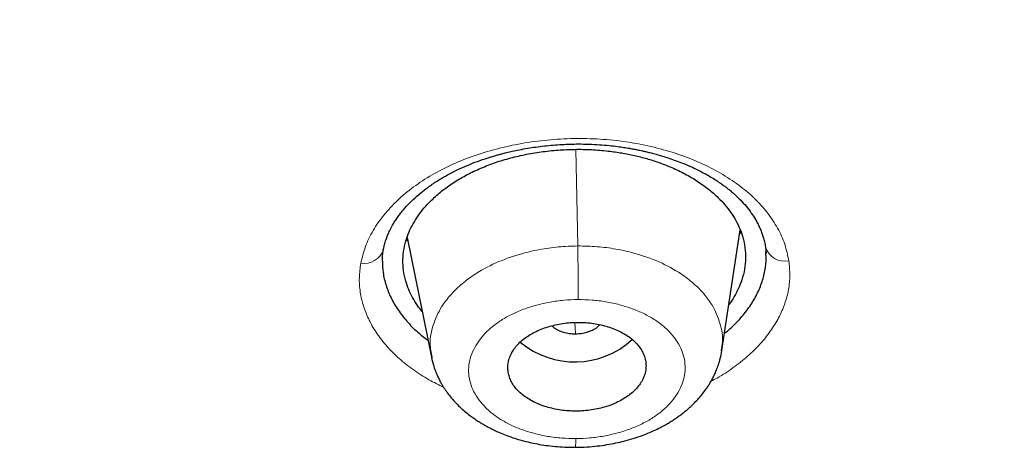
# Model space of a CAD drawing. Header units: millimetres. Extents: x 8 to 1170, y 12 to 886.
# Tile 291 of 656: x 759.86 to 772.68, y 805.58 to 811.19. Entities that reach past the tile are written whole.
import ezdxf

# ---------------------------------------------------------------- set-up
doc = ezdxf.new("R2010")
doc.units = ezdxf.units.MM

msp = doc.modelspace()

# ---------------------------------------------------------------- linework, layer by layer
at = {"color": 8, "linetype": 'Continuous', "lineweight": 0}
for p, q in [((767.1, 809.505), (767.126, 808.247)), ((767.095, 807.102), (767.09, 807.25))]:
    msp.add_line(p, q, dxfattribs=at)
at = {"color": 7, "linetype": 'Continuous', "lineweight": 30}
for p, q in [((769.002, 806.884), (769.243, 808.455)), ((764.913, 808.307), (764.895, 808.332)), ((764.903, 808.357), (765.221, 806.798)), ((769.251, 808.43), (769.234, 808.402)), ((769.572, 808.23), (769.579, 808.15)), ((765.23, 806.786), (765.228, 806.799)), ((768.994, 806.885), (768.992, 806.874))]:
    msp.add_line(p, q, dxfattribs=at)
at = {"color": 8, "linetype": 'Continuous', "lineweight": 0}
for centre, radius, start, end in [((764.347, 808.28), 0.261, 259.8862, 341.2328), ((769.822, 808.31), 0.262, 197.8673, 281.8536)]:
    msp.add_arc(centre, radius, start, end, dxfattribs=at)
at = {"color": 7, "linetype": 'Continuous', "lineweight": 30}
msp.add_arc((767.087, 807.843), 1.107, 230.1607, 312.5792, dxfattribs=at)
for points, knots in [([(727.516, 798.627), (726.884, 799.037), (725.618, 799.856), (723.818, 801.16), (722.094, 802.517), (720.457, 803.927), (718.906, 805.389), (717.444, 806.897), (716.075, 808.451), (714.801, 810.047), (713.625, 811.682), (712.548, 813.354), (711.575, 815.059), (710.706, 816.794), (709.943, 818.556), (709.287, 820.341), (708.738, 822.146), (708.298, 823.968), (707.967, 825.803), (707.747, 827.647), (707.637, 829.499), (707.64, 831.353), (707.755, 833.207), (707.981, 835.057), (708.318, 836.899), (708.764, 838.731), (709.318, 840.548), (709.98, 842.348), (710.749, 844.127), (711.622, 845.882), (712.601, 847.609), (713.682, 849.304), (714.864, 850.965), (716.143, 852.59), (717.517, 854.174), (718.983, 855.715), (720.539, 857.211), (722.182, 858.658), (723.908, 860.053), (725.716, 861.394), (727.602, 862.678), (729.563, 863.903), (731.593, 865.066), (733.69, 866.166), (735.849, 867.201), (738.066, 868.169), (740.337, 869.068), (742.659, 869.896), (745.026, 870.651), (747.435, 871.331), (749.882, 871.935), (752.36, 872.464), (754.865, 872.915), (757.394, 873.289), (759.94, 873.584), (762.501, 873.8), (765.07, 873.941), (766.785, 873.967), (767.643, 873.98)], [0, 0, 0, 0, 0.017858, 0.035716, 0.053573, 0.07143, 0.089286, 0.107143, 0.124999, 0.142856, 0.160713, 0.178571, 0.196429, 0.214287, 0.232143, 0.25, 0.267856, 0.285712, 0.303568, 0.321425, 0.339282, 0.35714, 0.374998, 0.392856, 0.410713, 0.42857, 0.446428, 0.464285, 0.482142, 0.499999, 0.517857, 0.535714, 0.553571, 0.571428, 0.589285, 0.607142, 0.624999, 0.642856, 0.660713, 0.67857, 0.696427, 0.714284, 0.732141, 0.749999, 0.767857, 0.785715, 0.803573, 0.821432, 0.83929, 0.857149, 0.875005, 0.892861, 0.910716, 0.928572, 0.946428, 0.964284, 0.982141, 1, 1, 1, 1]), ([(767.643, 873.98), (768.5, 873.977), (770.215, 873.972), (772.782, 873.862), (775.337, 873.677), (777.878, 873.413), (780.398, 873.069), (782.894, 872.648), (785.497, 872.122), (788.198, 871.476), (790.979, 870.694), (793.699, 869.81), (796.351, 868.828), (798.929, 867.75), (801.308, 866.635), (803.495, 865.5), (805.5, 864.361), (807.433, 863.16), (809.29, 861.899), (811.068, 860.58), (812.764, 859.205), (814.374, 857.778), (815.896, 856.301), (817.327, 854.777), (818.666, 853.209), (819.908, 851.6), (821.053, 849.953), (822.096, 848.27), (823.088, 846.46), (824.005, 844.519), (824.823, 842.447), (825.496, 840.347), (826.021, 838.223), (826.398, 836.081), (826.613, 834.028), (826.69, 832.073), (826.651, 830.218), (826.5, 828.365), (826.237, 826.518), (825.865, 824.678), (825.383, 822.851), (824.794, 821.039), (824.097, 819.245), (823.295, 817.474), (822.387, 815.728), (821.374, 814.011), (820.26, 812.326), (819.046, 810.677), (817.663, 808.976), (816.094, 807.235), (814.323, 805.467), (812.433, 803.763), (810.426, 802.13), (808.315, 800.566), (806.819, 799.59), (806.072, 799.102)], [0, 0, 0, 0, 0.017859, 0.035717, 0.053574, 0.07143, 0.089287, 0.107143, 0.125, 0.145832, 0.166666, 0.1875, 0.208333, 0.229166, 0.249999, 0.267856, 0.285713, 0.303571, 0.321429, 0.339287, 0.357144, 0.375001, 0.392858, 0.410715, 0.428572, 0.446429, 0.464286, 0.482143, 0.500002, 0.520835, 0.541668, 0.562501, 0.583334, 0.604167, 0.624999, 0.642856, 0.660713, 0.678571, 0.696428, 0.714286, 0.732144, 0.750003, 0.76786, 0.785718, 0.803575, 0.821433, 0.839289, 0.857146, 0.875003, 0.895835, 0.916668, 0.9375, 0.958333, 0.979167, 1, 1, 1, 1]), ([(767.65, 871.58), (767.046, 871.572), (765.838, 871.557), (764.027, 871.481), (762.219, 871.367), (760.414, 871.211), (758.611, 871.013), (756.815, 870.775), (755.08, 870.505), (753.411, 870.208), (751.81, 869.888), (750.225, 869.536), (748.658, 869.152), (747.109, 868.736), (745.522, 868.273), (743.903, 867.76), (742.257, 867.193), (740.639, 866.591), (739.051, 865.954), (737.492, 865.282), (735.959, 864.574), (734.496, 863.852), (733.102, 863.119), (731.78, 862.381), (730.489, 861.617), (729.229, 860.827), (728, 860.012), (726.768, 859.147), (725.538, 858.231), (724.316, 857.262), (723.137, 856.266), (722.001, 855.244), (720.907, 854.196), (719.854, 853.121), (718.873, 852.05), (717.961, 850.99), (717.12, 849.946), (716.323, 848.889), (715.57, 847.817), (714.86, 846.732), (714.175, 845.601), (713.519, 844.424), (712.899, 843.201), (712.331, 841.965), (711.818, 840.716), (711.357, 839.454), (710.949, 838.177), (710.604, 836.925), (710.32, 835.703), (710.091, 834.514), (709.911, 833.325), (709.779, 832.134), (709.695, 830.942), (709.658, 829.714), (709.672, 828.452), (709.744, 827.157), (709.873, 825.864), (710.059, 824.572), (710.302, 823.282), (710.601, 821.996), (710.946, 820.752), (711.33, 819.555), (711.747, 818.405), (712.209, 817.268), (712.716, 816.143), (713.269, 815.029), (713.884, 813.894), (714.567, 812.74), (715.323, 811.569), (716.13, 810.415), (716.99, 809.278), (717.903, 808.159), (718.865, 807.06), (719.845, 806.015), (720.834, 805.026), (721.83, 804.089), (722.862, 803.174), (723.931, 802.282), (725.036, 801.412), (726.211, 800.54), (727.459, 799.669), (728.784, 798.803), (730.149, 797.966), (731.554, 797.158), (733, 796.381), (734.481, 795.636), (735.949, 794.947), (737.396, 794.312), (738.82, 793.726), (740.267, 793.172), (741.735, 792.648), (743.225, 792.155), (744.785, 791.679), (746.413, 791.223), (748.109, 790.792), (749.823, 790.4), (751.555, 790.047), (753.305, 789.734), (755.069, 789.46), (756.794, 789.233), (758.475, 789.05), (760.112, 788.906), (761.754, 788.796), (763.402, 788.721), (765.056, 788.677), (766.161, 788.677), (766.714, 788.678)], [0, 0, 0, 0, 0.01003, 0.020054, 0.030083, 0.040124, 0.050187, 0.060282, 0.070362, 0.079553, 0.088711, 0.097842, 0.106955, 0.116055, 0.12515, 0.135215, 0.145244, 0.155247, 0.165233, 0.175211, 0.185191, 0.195231, 0.204429, 0.213609, 0.222777, 0.23194, 0.241107, 0.250284, 0.260264, 0.270231, 0.280194, 0.290164, 0.300149, 0.31016, 0.320251, 0.329484, 0.338685, 0.347862, 0.357022, 0.366175, 0.375328, 0.385279, 0.395221, 0.405163, 0.415118, 0.425096, 0.435106, 0.445185, 0.454404, 0.463594, 0.472765, 0.481925, 0.491084, 0.500249, 0.510205, 0.520158, 0.530119, 0.540101, 0.550114, 0.56017, 0.570237, 0.579425, 0.588586, 0.597726, 0.606856, 0.615983, 0.625115, 0.635087, 0.645061, 0.655045, 0.665052, 0.67509, 0.685171, 0.695207, 0.70436, 0.713496, 0.722621, 0.731743, 0.74087, 0.750008, 0.759978, 0.769956, 0.779952, 0.789974, 0.800033, 0.810138, 0.820182, 0.829338, 0.838477, 0.847605, 0.856731, 0.86586, 0.875, 0.885017, 0.895019, 0.905016, 0.915017, 0.92503, 0.935066, 0.945076, 0.954226, 0.963368, 0.97251, 0.981657, 0.990818, 1, 1, 1, 1]), ([(766.714, 788.678), (767.321, 788.685), (768.534, 788.7), (770.35, 788.776), (772.161, 788.889), (773.966, 789.045), (775.764, 789.241), (777.554, 789.478), (779.281, 789.747), (780.943, 790.043), (782.541, 790.364), (784.126, 790.717), (785.696, 791.102), (787.253, 791.52), (788.845, 791.984), (790.467, 792.499), (792.114, 793.065), (793.731, 793.667), (795.321, 794.305), (796.881, 794.978), (798.415, 795.686), (799.878, 796.409), (801.272, 797.142), (802.593, 797.88), (803.884, 798.644), (805.144, 799.434), (806.372, 800.249), (807.604, 801.114), (808.834, 802.03), (810.055, 802.999), (811.233, 803.994), (812.369, 805.015), (813.462, 806.062), (814.514, 807.137), (815.496, 808.208), (816.407, 809.269), (817.248, 810.313), (818.045, 811.371), (818.798, 812.443), (819.507, 813.529), (820.192, 814.66), (820.847, 815.837), (821.468, 817.059), (822.035, 818.295), (822.548, 819.544), (823.009, 820.806), (823.417, 822.082), (823.761, 823.334), (824.045, 824.556), (824.273, 825.745), (824.453, 826.935), (824.585, 828.126), (824.669, 829.318), (824.706, 830.545), (824.691, 831.807), (824.619, 833.101), (824.49, 834.394), (824.304, 835.684), (824.061, 836.974), (823.761, 838.26), (823.417, 839.504), (823.033, 840.702), (822.615, 841.852), (822.153, 842.99), (821.646, 844.116), (821.093, 845.229), (820.505, 846.314), (819.883, 847.37), (819.23, 848.398), (818.538, 849.411), (817.805, 850.412), (817.032, 851.4), (816.219, 852.375), (815.369, 853.333), (814.47, 854.286), (813.525, 855.232), (812.529, 856.169), (811.497, 857.084), (810.429, 857.976), (809.324, 858.846), (808.201, 859.679), (807.062, 860.477), (805.91, 861.239), (804.727, 861.979), (803.513, 862.696), (802.267, 863.391), (800.991, 864.063), (799.689, 864.708), (798.346, 865.336), (796.964, 865.943), (795.539, 866.529), (794.092, 867.084), (792.623, 867.609), (791.132, 868.103), (789.644, 868.557), (788.162, 868.975), (786.687, 869.357), (785.196, 869.709), (783.688, 870.031), (782.164, 870.325), (780.624, 870.588), (779.071, 870.822), (777.487, 871.028), (775.875, 871.205), (774.236, 871.35), (772.594, 871.46), (770.949, 871.536), (769.3, 871.58), (768.2, 871.58), (767.65, 871.58)], [0, 0, 0, 0, 0.010081, 0.020137, 0.030179, 0.040216, 0.050257, 0.060311, 0.070335, 0.079491, 0.088633, 0.097767, 0.1069, 0.116039, 0.125192, 0.135253, 0.145282, 0.155288, 0.16528, 0.175267, 0.185259, 0.195301, 0.204496, 0.213673, 0.222839, 0.232002, 0.241168, 0.250345, 0.260322, 0.270285, 0.280246, 0.290212, 0.300194, 0.310203, 0.320293, 0.329526, 0.338727, 0.347904, 0.357065, 0.366218, 0.375372, 0.385323, 0.395264, 0.405207, 0.415162, 0.425139, 0.435149, 0.445226, 0.454443, 0.463632, 0.472801, 0.481959, 0.491116, 0.500279, 0.510233, 0.520184, 0.530144, 0.540125, 0.550137, 0.560192, 0.570258, 0.579448, 0.588609, 0.59775, 0.60688, 0.616007, 0.625139, 0.633867, 0.642594, 0.651329, 0.660077, 0.668845, 0.677642, 0.686473, 0.695244, 0.704395, 0.713529, 0.722653, 0.731774, 0.740899, 0.750037, 0.758756, 0.767483, 0.776222, 0.78498, 0.793764, 0.802579, 0.811433, 0.820208, 0.829363, 0.838502, 0.847632, 0.856762, 0.865897, 0.875044, 0.883755, 0.89247, 0.901196, 0.909939, 0.918704, 0.927499, 0.936329, 0.945126, 0.954305, 0.963462, 0.972602, 0.981734, 0.990864, 1, 1, 1, 1]), ([(824.209, 830.38), (824.196, 829.879), (824.17, 828.877), (824.034, 827.376), (823.827, 825.877), (823.542, 824.382), (823.181, 822.89), (822.752, 821.434), (822.263, 820.018), (821.719, 818.645), (821.109, 817.286), (820.435, 815.942), (819.683, 814.591), (818.851, 813.236), (817.936, 811.88), (816.952, 810.547), (815.899, 809.237), (814.777, 807.951), (813.613, 806.716), (812.414, 805.534), (811.185, 804.406), (809.904, 803.31), (808.57, 802.244), (807.162, 801.194), (805.679, 800.163), (804.118, 799.153), (802.503, 798.183), (800.834, 797.251), (799.115, 796.361), (797.388, 795.532), (795.662, 794.765), (793.941, 794.057), (792.191, 793.392), (790.41, 792.772), (788.568, 792.185), (786.664, 791.635), (784.697, 791.127), (782.702, 790.669), (780.678, 790.262), (778.629, 789.908), (776.602, 789.612), (774.607, 789.373), (772.65, 789.189), (770.69, 789.053), (768.727, 788.966), (766.72, 788.928), (764.671, 788.942), (762.582, 789.011), (760.5, 789.136), (758.424, 789.316), (756.356, 789.552), (754.344, 789.836), (752.392, 790.164), (750.502, 790.532), (748.637, 790.946), (746.796, 791.406), (744.936, 791.923), (743.063, 792.501), (741.181, 793.142), (739.337, 793.832), (737.529, 794.572), (735.759, 795.36), (734.062, 796.18), (732.442, 797.025), (730.899, 797.891), (729.405, 798.792), (727.957, 799.729), (726.526, 800.724), (725.116, 801.777), (723.734, 802.889), (722.411, 804.037), (721.149, 805.22), (719.944, 806.44), (718.822, 807.67), (717.782, 808.906), (716.824, 810.139), (715.928, 811.394), (715.095, 812.67), (714.309, 813.993), (713.575, 815.362), (712.899, 816.775), (712.296, 818.204), (711.767, 819.648), (711.311, 821.11), (710.934, 822.562), (710.636, 823.999), (710.411, 825.414), (710.256, 826.835), (710.165, 828.261), (710.163, 829.214), (710.162, 829.691)], [0, 0, 0, 0, 0.011647, 0.023279, 0.034914, 0.046569, 0.058262, 0.069997, 0.081033, 0.092045, 0.103046, 0.114051, 0.125075, 0.136674, 0.148268, 0.159874, 0.171507, 0.183184, 0.194903, 0.205931, 0.216944, 0.227954, 0.238974, 0.250018, 0.2616, 0.2732, 0.284834, 0.296518, 0.308264, 0.319998, 0.330999, 0.341975, 0.352941, 0.363907, 0.374886, 0.386463, 0.398058, 0.409684, 0.421356, 0.433089, 0.444843, 0.455871, 0.466863, 0.477832, 0.488791, 0.499751, 0.51144, 0.523115, 0.53479, 0.54648, 0.558201, 0.569925, 0.580927, 0.591892, 0.602833, 0.61376, 0.624687, 0.6364, 0.648087, 0.659761, 0.671439, 0.683135, 0.694871, 0.705904, 0.716895, 0.727858, 0.738804, 0.749746, 0.761426, 0.773081, 0.784724, 0.796373, 0.808043, 0.819784, 0.830839, 0.841857, 0.852852, 0.863839, 0.87483, 0.886496, 0.898127, 0.909738, 0.921348, 0.932974, 0.944696, 0.955762, 0.96681, 0.977856, 0.988914, 1, 1, 1, 1]), ([(710.696, 827.989), (710.697, 827.963), (710.701, 827.907), (710.707, 827.825), (710.713, 827.737), (710.718, 827.644), (710.725, 827.533), (710.734, 827.404), (710.744, 827.257), (710.757, 827.098), (710.771, 826.926), (710.787, 826.741), (710.806, 826.546), (710.827, 826.345), (710.856, 826.077), (710.895, 825.749), (710.946, 825.365), (711.001, 824.992), (711.058, 824.632), (711.118, 824.282), (711.181, 823.94), (711.265, 823.506), (711.377, 822.98), (711.521, 822.361), (711.683, 821.729), (711.862, 821.084), (712.061, 820.427), (712.274, 819.773), (712.502, 819.122), (712.71, 818.568), (712.891, 818.108), (713.042, 817.738), (713.202, 817.36), (713.37, 816.976), (713.534, 816.614), (713.692, 816.276), (713.839, 815.969), (713.988, 815.668), (714.136, 815.375), (714.258, 815.138), (714.354, 814.957), (714.422, 814.829), (714.488, 814.706), (714.549, 814.592), (714.605, 814.491), (714.65, 814.408), (714.688, 814.341), (714.718, 814.286), (714.749, 814.232), (714.781, 814.175), (714.815, 814.113), (714.861, 814.033), (714.918, 813.933), (714.989, 813.809), (715.069, 813.673), (715.156, 813.525), (715.251, 813.365), (715.354, 813.193), (715.482, 812.985), (715.631, 812.745), (715.8, 812.478), (715.97, 812.215), (716.14, 811.958), (716.309, 811.705), (716.475, 811.461), (716.638, 811.227), (716.796, 811.002), (716.951, 810.786), (717.1, 810.58), (717.235, 810.398), (717.354, 810.238), (717.46, 810.098), (717.559, 809.967), (717.652, 809.845), (717.741, 809.73), (717.834, 809.61), (717.937, 809.479), (718.053, 809.332), (718.178, 809.176), (718.313, 809.009), (718.457, 808.833), (718.612, 808.646), (718.776, 808.45), (718.948, 808.247), (719.182, 807.975), (719.48, 807.635), (719.758, 807.327), (719.953, 807.114), (720.06, 806.998), (720.169, 806.882), (720.278, 806.765), (720.387, 806.65), (720.494, 806.538), (720.598, 806.429), (720.696, 806.328), (720.787, 806.234), (720.868, 806.151), (720.938, 806.08), (721, 806.016), (721.059, 805.957), (721.118, 805.898), (721.183, 805.832), (721.258, 805.758), (721.344, 805.672), (721.443, 805.575), (721.554, 805.466), (721.678, 805.346), (721.835, 805.194), (722.022, 805.015), (722.234, 804.816), (722.444, 804.62), (722.653, 804.429), (722.892, 804.212), (723.161, 803.971), (723.46, 803.709), (723.757, 803.452), (724.058, 803.198), (724.365, 802.942), (724.645, 802.712), (724.896, 802.51), (725.117, 802.334), (725.341, 802.157), (725.568, 801.98), (725.791, 801.809), (726.005, 801.646), (726.206, 801.495), (726.393, 801.356), (726.558, 801.234), (726.7, 801.13), (726.823, 801.041), (726.939, 800.957), (727.057, 800.873), (727.195, 800.774), (727.36, 800.657), (727.553, 800.522), (727.76, 800.379), (727.981, 800.227), (728.214, 800.068), (728.456, 799.906), (728.747, 799.714), (729.08, 799.496), (729.443, 799.264), (729.788, 799.047), (730.115, 798.845), (730.438, 798.647), (730.784, 798.44), (731.157, 798.22), (731.562, 797.985), (731.978, 797.749), (732.405, 797.511), (732.841, 797.273), (733.216, 797.072), (733.525, 796.91), (733.766, 796.784), (734.005, 796.661), (734.242, 796.54), (734.477, 796.422), (734.678, 796.322), (734.842, 796.241), (734.962, 796.183), (735.064, 796.133), (735.144, 796.094), (735.203, 796.065), (735.247, 796.044), (735.291, 796.023), (735.342, 795.998), (735.407, 795.967), (735.486, 795.929), (735.58, 795.885), (735.687, 795.834), (735.808, 795.777), (735.94, 795.715), (736.079, 795.65), (736.221, 795.584), (736.482, 795.464), (736.86, 795.294), (737.346, 795.079), (737.818, 794.875), (738.276, 794.681), (738.729, 794.494), (739.178, 794.312), (739.626, 794.135), (740.154, 793.93), (740.764, 793.701), (741.459, 793.448), (742.237, 793.175), (743.1, 792.885), (744.052, 792.58), (745.012, 792.288), (745.956, 792.017), (746.884, 791.764), (747.793, 791.529), (748.708, 791.305), (749.629, 791.093), (750.554, 790.893), (751.484, 790.704), (752.45, 790.52), (753.452, 790.344), (754.489, 790.176), (755.53, 790.023), (756.574, 789.884), (757.622, 789.759), (758.674, 789.648), (759.728, 789.551), (760.786, 789.469), (761.846, 789.402), (762.901, 789.349), (763.953, 789.311), (765, 789.287), (766.049, 789.278), (767.074, 789.282), (768.072, 789.299), (769.043, 789.327), (770.012, 789.368), (770.98, 789.421), (771.946, 789.485), (772.91, 789.562), (773.905, 789.653), (774.93, 789.761), (775.984, 789.886), (777.034, 790.026), (778.081, 790.179), (779.125, 790.347), (780.165, 790.529), (781.202, 790.726), (782.234, 790.936), (783.26, 791.16), (784.275, 791.397), (785.278, 791.645), (786.269, 791.906), (787.253, 792.179), (788.256, 792.473), (789.276, 792.79), (790.313, 793.129), (791.34, 793.482), (792.357, 793.85), (793.364, 794.233), (794.175, 794.556), (794.794, 794.812), (795.227, 794.994), (795.657, 795.179), (796.086, 795.366), (796.517, 795.558), (796.921, 795.742), (797.301, 795.918), (797.658, 796.086), (798.022, 796.26), (798.392, 796.44), (798.767, 796.625), (799.121, 796.803), (799.445, 796.968), (799.735, 797.118), (800.008, 797.261), (800.265, 797.397), (800.453, 797.498), (800.576, 797.565), (800.635, 797.597), (800.685, 797.624), (800.726, 797.646), (800.757, 797.663), (800.784, 797.678), (800.815, 797.695), (800.856, 797.717), (800.908, 797.745), (800.966, 797.778), (801.03, 797.812), (801.113, 797.858), (801.218, 797.917), (801.347, 797.989), (801.488, 798.068), (801.639, 798.153), (801.8, 798.245), (801.97, 798.342), (802.243, 798.5), (802.61, 798.715), (803.083, 798.998), (803.558, 799.288), (804.034, 799.586), (804.495, 799.88), (805.031, 800.229), (805.638, 800.637), (806.326, 801.113), (807.009, 801.602), (807.691, 802.108), (808.362, 802.621), (809.02, 803.143), (809.665, 803.673), (810.299, 804.211), (810.84, 804.687), (811.294, 805.097), (811.665, 805.44), (812.036, 805.79), (812.41, 806.151), (812.722, 806.459), (812.973, 806.711), (813.162, 806.904), (813.353, 807.099), (813.542, 807.297), (813.727, 807.491), (813.902, 807.678), (814.064, 807.853), (814.212, 808.014), (814.347, 808.162), (814.468, 808.296), (814.579, 808.422), (814.688, 808.544), (814.8, 808.671), (814.917, 808.805), (815.04, 808.948), (815.169, 809.098), (815.305, 809.258), (815.448, 809.428), (815.638, 809.656), (815.867, 809.937), (816.13, 810.265), (816.384, 810.588), (816.627, 810.905), (816.881, 811.242), (817.144, 811.599), (817.417, 811.979), (817.684, 812.361), (817.927, 812.716), (818.147, 813.046), (818.346, 813.351), (818.545, 813.663), (818.734, 813.965), (818.913, 814.258), (819.082, 814.54), (819.253, 814.831), (819.425, 815.13), (819.575, 815.397), (819.701, 815.626), (819.801, 815.81), (819.893, 815.981), (819.977, 816.141), (820.054, 816.288), (820.118, 816.413), (820.172, 816.518), (820.216, 816.604), (820.256, 816.683), (820.292, 816.755), (820.327, 816.825), (820.364, 816.9), (820.406, 816.986), (820.452, 817.08), (820.502, 817.182), (820.553, 817.289), (820.607, 817.402), (820.662, 817.518), (820.717, 817.635), (820.772, 817.754), (820.868, 817.963), (821.004, 818.267), (821.179, 818.67), (821.35, 819.078), (821.514, 819.487), (821.669, 819.886), (821.814, 820.275), (821.95, 820.655), (822.079, 821.028), (822.228, 821.479), (822.395, 822.011), (822.574, 822.625), (822.74, 823.241), (822.893, 823.858), (823.033, 824.476), (823.159, 825.092), (823.266, 825.676), (823.356, 826.223), (823.413, 826.611), (823.448, 826.873), (823.467, 827.015), (823.486, 827.167), (823.505, 827.331), (823.525, 827.507), (823.545, 827.693), (823.565, 827.891), (823.585, 828.101), (823.604, 828.321), (823.623, 828.554), (823.64, 828.797), (823.656, 829.048), (823.669, 829.304), (823.681, 829.565), (823.691, 829.837), (823.698, 830.119), (823.701, 830.311), (823.703, 830.408)], [0, 0, 0, 0, 0.000488, 0.001066, 0.001741, 0.002496, 0.003291, 0.00439, 0.005557, 0.006789, 0.008184, 0.009655, 0.011202, 0.01282, 0.014437, 0.017594, 0.020657, 0.023626, 0.026502, 0.029284, 0.032003, 0.03472, 0.039702, 0.044684, 0.049665, 0.055002, 0.06034, 0.065677, 0.071014, 0.076351, 0.079353, 0.082419, 0.085553, 0.088756, 0.092028, 0.094647, 0.097245, 0.099785, 0.102267, 0.104691, 0.105802, 0.106901, 0.107971, 0.108943, 0.109807, 0.110563, 0.111081, 0.111533, 0.111981, 0.11247, 0.113, 0.113571, 0.11453, 0.115596, 0.116767, 0.118045, 0.119429, 0.12092, 0.122518, 0.124862, 0.127203, 0.129509, 0.13178, 0.134016, 0.136216, 0.138258, 0.140268, 0.142225, 0.14407, 0.145798, 0.147149, 0.148419, 0.149607, 0.150714, 0.151739, 0.152738, 0.153997, 0.155343, 0.156779, 0.158303, 0.159946, 0.161682, 0.163509, 0.165417, 0.167347, 0.171167, 0.17503, 0.176141, 0.177256, 0.178373, 0.179494, 0.180617, 0.181722, 0.182744, 0.183765, 0.184678, 0.185485, 0.186184, 0.186776, 0.187343, 0.187918, 0.188536, 0.189264, 0.190115, 0.191072, 0.192148, 0.193344, 0.194659, 0.196685, 0.198693, 0.200669, 0.202611, 0.20452, 0.2073, 0.210007, 0.212647, 0.215304, 0.218006, 0.220753, 0.222625, 0.224516, 0.226429, 0.228362, 0.230283, 0.232063, 0.233729, 0.235282, 0.236721, 0.237791, 0.238789, 0.239714, 0.240647, 0.241652, 0.243077, 0.244626, 0.246299, 0.24804, 0.249898, 0.251833, 0.253748, 0.256705, 0.259599, 0.26213, 0.264609, 0.267036, 0.269446, 0.272372, 0.27536, 0.27841, 0.281522, 0.284695, 0.287848, 0.289583, 0.291297, 0.292988, 0.294657, 0.296304, 0.297923, 0.298886, 0.299722, 0.300431, 0.301013, 0.301382, 0.30167, 0.301932, 0.302283, 0.302735, 0.303282, 0.303926, 0.304665, 0.305499, 0.306412, 0.307389, 0.308363, 0.309331, 0.312733, 0.316054, 0.319179, 0.32223, 0.325225, 0.32819, 0.331125, 0.33403, 0.338535, 0.343002, 0.347469, 0.353452, 0.359437, 0.365426, 0.371418, 0.376966, 0.382514, 0.388061, 0.39361, 0.399158, 0.404705, 0.410253, 0.416353, 0.42245, 0.42854, 0.434625, 0.440712, 0.446799, 0.452889, 0.458978, 0.465068, 0.471159, 0.477144, 0.483133, 0.489133, 0.495145, 0.500701, 0.506249, 0.511791, 0.517329, 0.522866, 0.528403, 0.53394, 0.540029, 0.546117, 0.552204, 0.558288, 0.564379, 0.570476, 0.576576, 0.582677, 0.58878, 0.594881, 0.600875, 0.606869, 0.612862, 0.618855, 0.625324, 0.631788, 0.638249, 0.644709, 0.651169, 0.65763, 0.660472, 0.663314, 0.666156, 0.668999, 0.671847, 0.674767, 0.677126, 0.679542, 0.682016, 0.684547, 0.687138, 0.689745, 0.691872, 0.693892, 0.695806, 0.697613, 0.699313, 0.6998, 0.70022, 0.700574, 0.700862, 0.701084, 0.701245, 0.701442, 0.70174, 0.702119, 0.702541, 0.702992, 0.703474, 0.704322, 0.705249, 0.706256, 0.707343, 0.70851, 0.709756, 0.711024, 0.714452, 0.717788, 0.72147, 0.725034, 0.728501, 0.73194, 0.737296, 0.742592, 0.748129, 0.753666, 0.759204, 0.764742, 0.770281, 0.775821, 0.781361, 0.784773, 0.788186, 0.791619, 0.795149, 0.798786, 0.800611, 0.802462, 0.804339, 0.806242, 0.80812, 0.809887, 0.811542, 0.813083, 0.814444, 0.815702, 0.816858, 0.817946, 0.819118, 0.820392, 0.821685, 0.823069, 0.824542, 0.826106, 0.827759, 0.830798, 0.833774, 0.836686, 0.839533, 0.842315, 0.845704, 0.849058, 0.852412, 0.855765, 0.8584, 0.861034, 0.863715, 0.866488, 0.868845, 0.871264, 0.873746, 0.876293, 0.878903, 0.880556, 0.882105, 0.883551, 0.884893, 0.886131, 0.887265, 0.888048, 0.888771, 0.889431, 0.890028, 0.890573, 0.891188, 0.891905, 0.892724, 0.893546, 0.894449, 0.895404, 0.896369, 0.897344, 0.898329, 0.899323, 0.90255, 0.905876, 0.90928, 0.912637, 0.915923, 0.91908, 0.922167, 0.925186, 0.928182, 0.933133, 0.93808, 0.943026, 0.947971, 0.952916, 0.957858, 0.962729, 0.966856, 0.970915, 0.971971, 0.973092, 0.974302, 0.975603, 0.976992, 0.978472, 0.980041, 0.9817, 0.98345, 0.98529, 0.98722, 0.989241, 0.99123, 0.9933, 0.995451, 0.997685, 1, 1, 1, 1]), ([(764.594, 808.196), (764.598, 808.215), (764.605, 808.249), (764.617, 808.294), (764.628, 808.328), (764.639, 808.357), (764.654, 808.397), (764.678, 808.45), (764.71, 808.511), (764.744, 808.567), (764.777, 808.617), (764.814, 808.667), (764.866, 808.732), (764.937, 808.809), (765.029, 808.896), (765.132, 808.98), (765.247, 809.063), (765.365, 809.137), (765.482, 809.201), (765.596, 809.257), (765.721, 809.311), (765.83, 809.353), (765.915, 809.382), (765.968, 809.399), (766.01, 809.412), (766.042, 809.421), (766.068, 809.429), (766.098, 809.437), (766.141, 809.449), (766.202, 809.464), (766.279, 809.482), (766.371, 809.501), (766.472, 809.52), (766.581, 809.536), (766.692, 809.55), (766.806, 809.562), (766.918, 809.569), (767.025, 809.574), (767.144, 809.576), (767.272, 809.574), (767.407, 809.567), (767.531, 809.556), (767.637, 809.544), (767.725, 809.531), (767.796, 809.52), (767.854, 809.509), (767.9, 809.5), (767.936, 809.493), (767.972, 809.485), (768.015, 809.475), (768.069, 809.462), (768.134, 809.445), (768.209, 809.424), (768.294, 809.398), (768.386, 809.366), (768.487, 809.328), (768.591, 809.285), (768.692, 809.237), (768.781, 809.191), (768.859, 809.146), (768.926, 809.104), (768.982, 809.067), (769.029, 809.033), (769.069, 809.003), (769.11, 808.97), (769.157, 808.93), (769.209, 808.881), (769.272, 808.818), (769.338, 808.742), (769.401, 808.656), (769.443, 808.589), (769.468, 808.543), (769.482, 808.515), (769.496, 808.486), (769.51, 808.453), (769.527, 808.411), (769.544, 808.359), (769.56, 808.298), (769.568, 808.253), (769.572, 808.23)], [0, 0, 0, 0, 0.013473, 0.024326, 0.032568, 0.03942, 0.046789, 0.062846, 0.079125, 0.092116, 0.104253, 0.116862, 0.129889, 0.153416, 0.176548, 0.199291, 0.222896, 0.247797, 0.266191, 0.285471, 0.305648, 0.32655, 0.336161, 0.344096, 0.350352, 0.35493, 0.357962, 0.361449, 0.368005, 0.376639, 0.387352, 0.400145, 0.41502, 0.429007, 0.444398, 0.459827, 0.474657, 0.488892, 0.50253, 0.521837, 0.539761, 0.556313, 0.571497, 0.582661, 0.592547, 0.600652, 0.606972, 0.611584, 0.616084, 0.62221, 0.629962, 0.639417, 0.650516, 0.663254, 0.677625, 0.692707, 0.71123, 0.728335, 0.744026, 0.758559, 0.771647, 0.783263, 0.793046, 0.801005, 0.809892, 0.821158, 0.834795, 0.849641, 0.872311, 0.894887, 0.915811, 0.923214, 0.930385, 0.937347, 0.945573, 0.955953, 0.968484, 0.983166, 1, 1, 1, 1]), ([(765.1, 807.393), (765.079, 807.419), (765.032, 807.477), (764.974, 807.573), (764.922, 807.68), (764.881, 807.798), (764.853, 807.928), (764.846, 808.068), (764.86, 808.208), (764.893, 808.338), (764.939, 808.456), (764.996, 808.563), (765.065, 808.667), (765.146, 808.767), (765.248, 808.872), (765.372, 808.978), (765.521, 809.083), (765.685, 809.178), (765.863, 809.262), (766.052, 809.335), (766.252, 809.395), (766.46, 809.443), (766.675, 809.478), (766.895, 809.5), (767.114, 809.508), (767.333, 809.502), (767.535, 809.484), (767.72, 809.456), (767.885, 809.422), (768.046, 809.38), (768.202, 809.329), (768.362, 809.265), (768.526, 809.187), (768.686, 809.093), (768.831, 808.989), (768.95, 808.884), (769.046, 808.781), (769.123, 808.681), (769.188, 808.577), (769.24, 808.471), (769.281, 808.352), (769.308, 808.223), (769.316, 808.083), (769.302, 807.943), (769.269, 807.814), (769.223, 807.695), (769.165, 807.589), (769.122, 807.519), (769.094, 807.485), (769.094, 807.485)], [0, 0, 0, 0, 0.015009, 0.034203, 0.053521, 0.073082, 0.09711, 0.121308, 0.145521, 0.169587, 0.188837, 0.208158, 0.227588, 0.246877, 0.266103, 0.290506, 0.314573, 0.338538, 0.362641, 0.386771, 0.410751, 0.434819, 0.45921, 0.483604, 0.50767, 0.531642, 0.555762, 0.575078, 0.59427, 0.613461, 0.632775, 0.652333, 0.67636, 0.70056, 0.724768, 0.748852, 0.76809, 0.787415, 0.806847, 0.826136, 0.845377, 0.869735, 0.893791, 0.917776, 0.941921, 0.961292, 0.980516, 0.999712, 1, 1, 1, 1]), ([(764.582, 808.048), (764.582, 808.073), (764.583, 808.122), (764.591, 808.171), (764.594, 808.196)], [0, 0, 0, 0, 0.499663, 1, 1, 1, 1]), ([(769.036, 807.108), (769.054, 807.121), (769.127, 807.178), (769.235, 807.289), (769.357, 807.438), (769.453, 807.596), (769.525, 807.759), (769.568, 807.924), (769.585, 808.062), (769.577, 808.144), (769.575, 808.17)], [0, 0, 0, 0, 0.046198, 0.192994, 0.339765, 0.488102, 0.636535, 0.783261, 0.929935, 1, 1, 1, 1]), ([(764.582, 808.048), (764.584, 807.998), (764.587, 807.893), (764.626, 807.733), (764.69, 807.571), (764.781, 807.414), (764.897, 807.265), (765.027, 807.131), (765.129, 807.054), (765.176, 807.018)], [0, 0, 0, 0, 0.1324938, 0.2801594, 0.42991, 0.5799646, 0.7277389, 0.8748884, 1, 1, 1, 1]), ([(767.668, 806.224), (767.693, 806.238), (767.743, 806.265), (767.809, 806.312), (767.869, 806.365), (767.92, 806.422), (767.961, 806.482), (767.991, 806.545), (768.01, 806.61), (768.017, 806.675), (768.013, 806.741), (767.998, 806.805), (767.971, 806.867), (767.933, 806.927), (767.886, 806.984), (767.829, 807.037), (767.763, 807.085), (767.688, 807.127), (767.607, 807.165), (767.52, 807.196), (767.428, 807.22), (767.331, 807.238), (767.232, 807.249), (767.132, 807.252), (767.031, 807.249), (766.931, 807.238), (766.833, 807.219), (766.738, 807.194), (766.649, 807.163), (766.565, 807.125), (766.488, 807.081), (766.419, 807.032), (766.358, 806.978), (766.308, 806.921), (766.268, 806.86), (766.239, 806.797), (766.22, 806.732), (766.214, 806.667), (766.219, 806.602), (766.235, 806.537), (766.262, 806.475), (766.3, 806.415), (766.349, 806.359), (766.407, 806.307), (766.473, 806.259), (766.548, 806.216), (766.629, 806.179), (766.717, 806.149), (766.81, 806.125), (766.906, 806.107), (767.005, 806.097), (767.106, 806.094), (767.207, 806.098), (767.307, 806.11), (767.404, 806.128), (767.498, 806.153), (767.587, 806.185), (767.641, 806.211), (767.668, 806.224)], [0, 0, 0, 0, 0.017088, 0.034177, 0.052216, 0.070312, 0.088351, 0.106389, 0.124483, 0.142521, 0.160487, 0.178511, 0.196477, 0.214336, 0.23225, 0.250108, 0.267868, 0.285683, 0.303442, 0.321155, 0.338924, 0.356636, 0.374374, 0.392169, 0.409907, 0.427732, 0.445615, 0.463441, 0.481378, 0.499373, 0.517311, 0.535334, 0.553416, 0.57144, 0.589486, 0.607589, 0.625635, 0.64363, 0.661682, 0.679677, 0.697571, 0.71552, 0.733414, 0.7512, 0.769043, 0.786829, 0.804548, 0.822324, 0.840043, 0.857766, 0.875544, 0.893266, 0.911037, 0.928866, 0.946637, 0.964406, 0.982231, 1, 1, 1, 1]), ([(766.788, 807.206), (766.796, 807.199), (766.82, 807.177), (766.872, 807.148), (766.941, 807.121), (767.016, 807.105), (767.068, 807.103), (767.095, 807.102)], [0, 0, 0, 0, 0.11147, 0.33356, 0.555735, 0.77791, 1, 1, 1, 1]), ([(767.095, 807.102), (767.121, 807.103), (767.173, 807.106), (767.249, 807.123), (767.318, 807.15), (767.376, 807.183), (767.404, 807.21), (767.416, 807.221)], [0, 0, 0, 0, 0.2102515, 0.4205837, 0.630916, 0.8411675, 1, 1, 1, 1]), ([(765.222, 806.79), (765.229, 806.759), (765.243, 806.7), (765.27, 806.621), (765.297, 806.556), (765.323, 806.503), (765.347, 806.457), (765.371, 806.418), (765.395, 806.381), (765.426, 806.335), (765.47, 806.278), (765.527, 806.213), (765.588, 806.151), (765.653, 806.093), (765.714, 806.044), (765.772, 806.001), (765.824, 805.967), (765.871, 805.937), (765.907, 805.916), (765.936, 805.899), (765.965, 805.884), (766.001, 805.865), (766.053, 805.84), (766.121, 805.809), (766.208, 805.774), (766.313, 805.738), (766.421, 805.707), (766.528, 805.681), (766.63, 805.661), (766.742, 805.644), (766.863, 805.632), (766.982, 805.624), (767.061, 805.625), (767.096, 805.625)], [0, 0, 0, 0, 0.042982, 0.080556, 0.112809, 0.140096, 0.16405, 0.185, 0.203168, 0.222456, 0.258804, 0.299048, 0.337468, 0.37425, 0.412154, 0.439761, 0.467692, 0.49152, 0.510247, 0.521445, 0.533666, 0.551153, 0.573845, 0.605861, 0.64441, 0.689416, 0.74084, 0.778702, 0.819452, 0.863134, 0.909815, 0.95959, 1, 1, 1, 1]), ([(767.096, 805.625), (767.134, 805.625), (767.218, 805.626), (767.346, 805.636), (767.475, 805.652), (767.594, 805.673), (767.713, 805.699), (767.828, 805.731), (767.939, 805.767), (768.036, 805.804), (768.122, 805.842), (768.199, 805.879), (768.264, 805.915), (768.319, 805.947), (768.367, 805.977), (768.413, 806.008), (768.458, 806.039), (768.503, 806.074), (768.551, 806.113), (768.6, 806.157), (768.651, 806.206), (768.703, 806.262), (768.753, 806.322), (768.795, 806.377), (768.827, 806.425), (768.855, 806.47), (768.882, 806.518), (768.908, 806.571), (768.934, 806.632), (768.96, 806.701), (768.985, 806.785), (768.996, 806.846), (769.002, 806.879)], [0, 0, 0, 0, 0.042229, 0.093476, 0.141668, 0.186918, 0.229307, 0.278347, 0.32306, 0.363463, 0.399537, 0.435405, 0.465465, 0.48989, 0.51284, 0.535575, 0.558056, 0.58031, 0.606825, 0.634436, 0.663797, 0.696342, 0.731748, 0.763543, 0.785723, 0.806635, 0.831033, 0.859083, 0.885892, 0.918264, 0.956275, 1, 1, 1, 1])]:
    msp.add_open_spline(points, degree=3, knots=knots, dxfattribs=at)
at = {"color": 8, "linetype": 'Continuous', "lineweight": 0}
for points, knots in [([(710.889, 829.561), (710.891, 829.064), (710.895, 828.069), (710.997, 826.579), (711.17, 825.093), (711.422, 823.611), (711.749, 822.135), (712.142, 820.701), (712.595, 819.312), (713.101, 817.967), (713.672, 816.638), (714.307, 815.324), (715.017, 814.003), (715.808, 812.677), (716.682, 811.35), (717.627, 810.045), (718.641, 808.762), (719.724, 807.503), (720.848, 806.297), (722.006, 805.146), (723.191, 804.051), (724.427, 802.988), (725.714, 801.956), (727.078, 800.938), (728.522, 799.937), (730.046, 798.955), (731.623, 798.014), (733.253, 797.112), (734.931, 796.255), (736.614, 795.46), (738.296, 794.726), (739.975, 794.05), (741.686, 793.417), (743.429, 792.826), (745.239, 792.268), (747.113, 791.747), (749.052, 791.266), (751.018, 790.837), (753.011, 790.459), (755.027, 790.134), (757.019, 789.868), (758.98, 789.658), (760.906, 789.5), (762.838, 789.39), (764.775, 789.329), (766.755, 789.316), (768.775, 789.355), (770.832, 789.448), (772.884, 789.596), (774.931, 789.799), (776.974, 790.056), (778.969, 790.36), (780.911, 790.709), (782.794, 791.097), (784.654, 791.53), (786.49, 792.009), (788.339, 792.543), (790.196, 793.136), (792.057, 793.788), (793.882, 794.488), (795.673, 795.235), (797.432, 796.032), (799.124, 796.86), (800.747, 797.715), (802.294, 798.591), (803.794, 799.501), (805.249, 800.447), (806.686, 801.447), (808.101, 802.503), (809.488, 803.616), (810.817, 804.765), (812.09, 805.948), (813.306, 807.167), (814.441, 808.395), (815.495, 809.626), (816.468, 810.853), (817.38, 812.1), (818.23, 813.367), (819.037, 814.682), (819.794, 816.045), (820.496, 817.455), (821.126, 818.881), (821.683, 820.324), (822.168, 821.783), (822.571, 823.226), (822.897, 824.647), (823.149, 826.042), (823.332, 827.439), (823.453, 828.84), (823.476, 829.774), (823.488, 830.242)], [0, 0, 0, 0, 0.0117137, 0.0234149, 0.0351216, 0.0468522, 0.0586247, 0.070364, 0.0813631, 0.0923367, 0.1032992, 0.1142649, 0.1252481, 0.1368316, 0.148424, 0.1600419, 0.1717018, 0.1834199, 0.1951477, 0.206154, 0.2171342, 0.2281014, 0.2390684, 0.2500482, 0.2616874, 0.2733323, 0.2849979, 0.2966994, 0.3084517, 0.3201468, 0.3311024, 0.3420458, 0.3529893, 0.3639449, 0.3749251, 0.3865672, 0.398212, 0.409874, 0.4215681, 0.4333088, 0.4450345, 0.4560332, 0.4670091, 0.4779743, 0.4889413, 0.4999221, 0.5115701, 0.5232038, 0.5348379, 0.5464871, 0.5581659, 0.5699121, 0.5809668, 0.5919838, 0.6029753, 0.6139537, 0.6249313, 0.6365724, 0.6481884, 0.6597941, 0.6714039, 0.6830322, 0.6947667, 0.7058318, 0.7168559, 0.7278515, 0.7388313, 0.7498078, 0.7614587, 0.7730925, 0.7847248, 0.7963708, 0.8080459, 0.8197857, 0.8308292, 0.8418316, 0.8528066, 0.8637681, 0.8747299, 0.8864319, 0.8981149, 0.9097963, 0.9214933, 0.9332235, 0.9449736, 0.9560095, 0.967015, 0.9780052, 0.9889952, 1, 1, 1, 1]), ([(764.301, 808.022), (764.318, 808.094), (764.352, 808.239), (764.456, 808.45), (764.597, 808.652), (764.773, 808.843), (764.983, 809.018), (765.225, 809.176), (765.494, 809.315), (765.789, 809.431), (766.105, 809.524), (766.435, 809.593), (766.774, 809.635), (767.117, 809.651), (767.459, 809.64), (767.796, 809.602), (768.123, 809.536), (768.434, 809.446), (768.725, 809.333), (768.99, 809.197), (769.228, 809.042), (769.433, 808.869), (769.603, 808.68), (769.735, 808.479), (769.831, 808.269), (769.861, 808.125), (769.876, 808.053)], [0, 0, 0, 0, 0.041582, 0.083095, 0.125158, 0.166915, 0.208297, 0.24992, 0.291439, 0.332902, 0.374963, 0.416925, 0.458382, 0.499957, 0.541748, 0.583171, 0.624885, 0.666794, 0.708272, 0.749938, 0.791679, 0.833131, 0.874936, 0.916762, 0.958249, 1, 1, 1, 1]), ([(765.228, 806.799), (765.217, 806.856), (765.191, 806.995), (765.234, 807.218), (765.33, 807.429), (765.46, 807.603), (765.599, 807.741), (765.793, 807.889), (766.054, 808.032), (766.35, 808.139), (766.627, 808.203), (766.874, 808.239), (767.042, 808.244), (767.126, 808.247)], [0, 0, 0, 0, 0.080028, 0.194915, 0.309203, 0.385445, 0.461901, 0.538827, 0.654206, 0.768991, 0.845609, 0.922512, 1, 1, 1, 1]), ([(767.126, 808.247), (767.21, 808.245), (767.378, 808.242), (767.624, 808.209), (767.899, 808.148), (768.193, 808.045), (768.45, 807.905), (768.639, 807.76), (768.774, 807.623), (768.899, 807.451), (768.988, 807.24), (769.025, 807.039), (769.001, 806.921), (768.994, 806.885)], [0, 0, 0, 0, 0.079865, 0.159127, 0.238095, 0.356401, 0.47532, 0.554605, 0.633406, 0.711987, 0.829782, 0.948192, 1, 1, 1, 1]), ([(767.126, 808.247), (767.127, 808.222), (767.128, 808.172), (767.129, 808.083), (767.13, 807.986), (767.13, 807.884), (767.131, 807.784), (767.131, 807.692), (767.13, 807.612), (767.13, 807.569), (767.129, 807.549)], [0, 0, 0, 0, 0.116686, 0.240216, 0.368771, 0.499994, 0.631219, 0.759776, 0.88331, 1, 1, 1, 1]), ([(765.38, 806.405), (765.315, 806.437), (765.173, 806.508), (764.979, 806.634), (764.795, 806.778), (764.639, 806.935), (764.509, 807.101), (764.406, 807.278), (764.332, 807.46), (764.289, 807.646), (764.275, 807.834), (764.292, 807.959), (764.301, 808.022)], [0, 0, 0, 0, 0.085753, 0.187409, 0.288682, 0.389239, 0.490221, 0.592759, 0.695506, 0.796877, 0.897997, 1, 1, 1, 1]), ([(769.876, 808.053), (769.882, 807.99), (769.895, 807.865), (769.876, 807.678), (769.827, 807.493), (769.747, 807.31), (769.639, 807.134), (769.504, 806.966), (769.342, 806.807), (769.154, 806.66), (768.993, 806.551), (768.889, 806.498), (768.862, 806.484)], [0, 0, 0, 0, 0.107662, 0.214032, 0.32031, 0.427701, 0.535322, 0.641758, 0.748154, 0.855657, 0.96293, 1, 1, 1, 1]), ([(767.129, 807.549), (767.068, 807.547), (766.946, 807.543), (766.764, 807.517), (766.587, 807.477), (766.419, 807.424), (766.263, 807.357), (766.124, 807.278), (766.002, 807.189), (765.898, 807.089), (765.815, 806.982), (765.754, 806.869), (765.715, 806.753), (765.701, 806.636), (765.71, 806.519), (765.745, 806.403), (765.803, 806.29), (765.883, 806.183), (765.983, 806.085), (766.102, 805.996), (766.238, 805.919), (766.392, 805.854), (766.559, 805.802), (766.735, 805.764), (766.917, 805.741), (767.04, 805.738), (767.101, 805.737)], [0, 0, 0, 0, 0.04128, 0.082642, 0.124827, 0.167014, 0.208413, 0.24975, 0.291193, 0.332581, 0.374632, 0.416644, 0.458049, 0.499549, 0.540728, 0.58213, 0.624476, 0.66673, 0.708147, 0.749439, 0.790943, 0.832529, 0.874945, 0.917181, 0.958622, 1, 1, 1, 1]), ([(767.101, 805.737), (767.162, 805.739), (767.285, 805.743), (767.467, 805.768), (767.644, 805.808), (767.813, 805.862), (767.969, 805.929), (768.108, 806.008), (768.23, 806.098), (768.333, 806.198), (768.416, 806.306), (768.478, 806.419), (768.516, 806.535), (768.529, 806.653), (768.519, 806.77), (768.484, 806.886), (768.426, 806.998), (768.346, 807.104), (768.246, 807.202), (768.126, 807.29), (767.989, 807.367), (767.836, 807.432), (767.67, 807.484), (767.494, 807.522), (767.313, 807.545), (767.19, 807.547), (767.129, 807.549)], [0, 0, 0, 0, 0.0413608, 0.0828021, 0.1250545, 0.167437, 0.2090227, 0.2505604, 0.2918185, 0.3332356, 0.3755231, 0.4178367, 0.4592392, 0.5004502, 0.5419175, 0.5833226, 0.6253674, 0.6673855, 0.7087732, 0.7502494, 0.791554, 0.8329527, 0.8751724, 0.9173414, 0.9587031, 1, 1, 1, 1]), ([(767.101, 805.737), (767.101, 805.721), (767.1, 805.689), (767.099, 805.654), (767.098, 805.632), (767.097, 805.622), (767.096, 805.625), (767.096, 805.625)], [0, 0, 0, 0, 0.2301035, 0.4699864, 0.7168621, 0.9673881, 1, 1, 1, 1])]:
    msp.add_open_spline(points, degree=3, knots=knots, dxfattribs=at)

doc.saveas('drawing.dxf')
